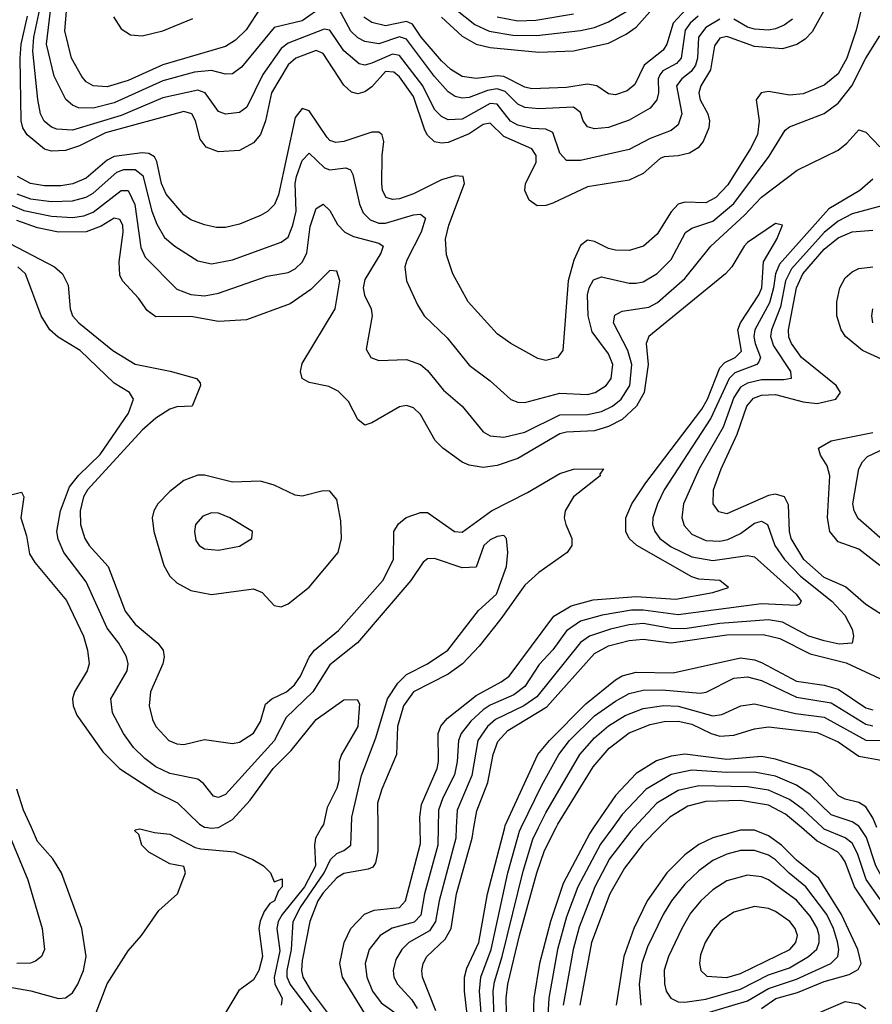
# Model space of a CAD drawing. Header units: inches. Extents: x 884549 to 1028252, y 526810 to 653624.
# Tile 404 of 656: x 911439 to 913888, y 629493 to 632320. Entities that reach past the tile are written whole.
import ezdxf

# ---------------------------------------------------------------- set-up
doc = ezdxf.new("R2010")
doc.units = ezdxf.units.IN
doc.header["$MEASUREMENT"] = 0
doc.layers.add('A9612', color=7, linetype='Continuous')
doc.layers.add('A9613', color=7, linetype='Continuous')

msp = doc.modelspace()

# ---------------------------------------------------------------- linework, layer by layer
at = {"layer": 'A9612', "color": 5}
for points, elevation in [([(911350, 629552.2), (911470.9, 629530.9), (911550, 629509.6), (911570, 629511.3), (911590, 629525.1), (911605.9, 629550), (911621.5, 629590), (911629.9, 629629.9), (911617.4, 629710), (911558.4, 629870), (911533.7, 629910), (911490, 629960.2), (911472.1, 630000)], 2440), ([(911399.5, 630000), (911461.6, 629850), (911502.7, 629710), (911509.9, 629650.1), (911501.1, 629630), (911483.8, 629616.2), (911469.4, 629610.6), (911430.3, 629609.7)], 2460), ([(911651, 629449), (911690, 629551.3), (911750, 629645.8), (911788.7, 629690), (911838.2, 629761.8), (911891.8, 629810), (911914.5, 629870), (911910, 629888), (911870, 629896), (911809.6, 629929.6), (911789.7, 629949.7), (911780.4, 629980.4), (911768.9, 629991.1), (911770, 629994), (911784, 629996), (911825.5, 629985.5), (911870, 629980.9), (911942.5, 629942.5), (911958.7, 629938.7), (912055.5, 629930), (912108.6, 629908.6), (912139.1, 629890), (912158.8, 629870), (912170, 629844.7), (912192.7, 629852.7), (912192.9, 629830), (912182, 629818), (912170.5, 629790), (912157.7, 629782.3), (912140.5, 629759.5), (912129, 629731), (912125.7, 629710), (912136.3, 629630), (912126.1, 629590), (912110, 629562.4), (912068.2, 629531.8), (912030.4, 629470)], 2420), ([(911978.4, 630000), (911990, 629997.9), (912008.2, 630000)], 2440), ([(912306.1, 630000), (912288.7, 629970), (912285.5, 629950), (912288.2, 629890), (912256.8, 629830), (912192.2, 629750), (912181, 629730), (912177.3, 629710), (912186.3, 629646.3), (912169.3, 629569.3), (912171.3, 629550), (912192.3, 629510), (912190.2, 629490)], 2440), ([(912276.9, 629470), (912215.2, 629550), (912207.4, 629570), (912207.1, 629590), (912219.5, 629650), (912223.9, 629730), (912244, 629770), (912313.8, 629870), (912331.6, 629908.4), (912350, 629926.1), (912370, 629934), (912390.1, 629950), (912391.5, 630000)], 2460), ([(912467.2, 630000), (912467.4, 629932.6), (912461.1, 629898.9), (912453.3, 629886.7), (912439.3, 629880.7), (912370, 629868.6), (912350, 629855.9), (912310, 629813.1), (912295.2, 629790), (912272.2, 629730), (912250, 629618), (912247.9, 629590), (912252, 629570), (912275.8, 629530), (912336.3, 629450)], 2480), ([(912430, 629465.7), (912365.7, 629570), (912358.1, 629610), (912370.4, 629670), (912390, 629710.5), (912429, 629751), (912457.1, 629762.9), (912529.6, 629770.4), (912547.3, 629790), (912590, 629954.7), (912588.9, 630000)], 2520), ([(912640.9, 630000), (912640.3, 629950), (912601.2, 629810), (912591, 629749), (912571.5, 629728.5), (912508.4, 629711.6), (912474.1, 629690), (912443.1, 629650), (912431.3, 629610), (912435.8, 629570), (912452.5, 629530), (912477, 629497), (912530, 629459.6)], 2540), ([(912692.7, 630000), (912691.2, 629970), (912643.8, 629790), (912633.5, 629730), (912616.3, 629703.7), (912556.4, 629670), (912536.1, 629650), (912518.8, 629621.2), (912511.4, 629590), (912513.7, 629570), (912523.6, 629550), (912565.7, 629505.7), (912580.5, 629480.5)], 2560), ([(912594.3, 628030), (912568.3, 628090), (912550, 628146.7), (912545.3, 628190), (912547.9, 628290), (912585.5, 628450), (912595.2, 628584.8), (912644.5, 628750), (912646.5, 628770), (912635.3, 628830), (912635.6, 628870), (912652.4, 628910), (912778.8, 629101.2), (912812.3, 629170), (912812.4, 629210), (912796.5, 629310), (912766.9, 629430), (912759.6, 629530), (912763.3, 629570), (912793.4, 629650), (912840.6, 629870), (912874.7, 629990), (912879.5, 630000)], 2640), ([(912634.1, 629474.1), (912596.1, 629570), (912593.5, 629590), (912597.5, 629610), (912608.8, 629630), (912660.7, 629679.3), (912678.5, 629710), (912694, 629810), (912738.2, 629970), (912743.5, 630000)], 2580), ([(912686.7, 628026.7), (912661.3, 628070), (912638, 628130), (912608.1, 628290), (912611.9, 628330), (912639.4, 628450), (912648.2, 628570), (912699.7, 628770), (912696.5, 628850), (912699.7, 628870), (912730, 628938.5), (912774.6, 629005.4), (912802.9, 629057.1), (912840.1, 629139.9), (912848.8, 629170), (912849.2, 629190.8), (912828.7, 629310), (912802.4, 629430), (912799.3, 629530), (912803, 629557), (912825.2, 629630), (912885.1, 629874.9), (912913.2, 629966.8), (912929.3, 630000)], 2660), ([(912728.4, 629430), (912716.2, 629530), (912716.2, 629570), (912723.5, 629596.5), (912758, 629670), (912782.9, 629810), (912832.2, 630000)], 2620), ([(912837.9, 629430), (912836.1, 629510), (912841, 629550), (912874.2, 629690), (912924, 629870), (912946.2, 629933.8), (912979.9, 630000)], 2680), ([(913087.4, 630000), (913076.3, 629983.7), (913000.1, 629839.9), (912963.3, 629730), (912932.4, 629610), (912915.4, 629510), (912913.2, 629430)], 2720), ([(913142.6, 630000), (913107.7, 629952.3), (913042.6, 629830), (913010, 629744.1), (912984.2, 629650), (912958.5, 629510), (912953.7, 629430)], 2740), ([(913203.7, 630000), (913194.4, 629990), (913133.2, 629910), (913091.4, 629830), (913046.4, 629713.6), (913029.1, 629650), (913000.2, 629490)], 2760), ([(913276.3, 630000), (913230, 629953.8), (913176.6, 629883.4), (913134.2, 629810), (913081.9, 629670), (913048.3, 629490)], 2780), ([(913570, 629480.5), (913610.7, 629509.3), (913673.6, 629526.4), (913750, 629557.7), (913821.9, 629578.1), (913847.9, 629592.1), (913856.7, 629610), (913846.7, 629650), (913800.2, 629750), (913734.5, 629854.5), (913670, 629906.8), (913627.7, 629950), (913590, 629976.7), (913550, 629992.4), (913510, 629992.3), (913430, 629970.6), (913390, 629951.7), (913350, 629922.1), (913298.2, 629870), (913241, 629790), (913203.1, 629710), (913174.3, 629630), (913152.1, 629490)], 2820), ([(914474.3, 630000), (914410, 629945.4), (914310, 629813.5), (914248.6, 629751.4), (914176, 629664), (914090, 629606.1), (914070, 629596.5), (914050, 629595), (914030, 629600.6), (914001.1, 629621.1), (913910, 629722.1), (913836.9, 629830), (913810, 629901.8), (913798.9, 629918.9), (913787.9, 629930), (913730, 629961.4), (913684.6, 630000)], 2780), ([(914425.2, 630000), (914391.6, 629970), (914330, 629891.9), (914290, 629854.1), (914210, 629807.8), (914150, 629748.9), (914116.7, 629723.3), (914070, 629695.7), (914050, 629687.7), (914030, 629687.5), (913990, 629711), (913949.1, 629749.1), (913910, 629795.4), (913870.9, 629850.9), (913846, 629926), (913830, 629955.5), (913810.5, 629970.5), (913750, 629995.4), (913745.2, 630000)], 2760), ([(914380.7, 630000), (914290, 629910.9), (914270, 629899.9), (914190, 629874.4), (914090, 629783.6), (914050, 629764.8), (914030, 629763.7), (914010, 629770.3), (913970, 629797.7), (913920.6, 629850), (913898.6, 629890), (913871.3, 629971.3), (913852.6, 630000)], 2740), ([(913350, 629449), (913530, 629502.9), (913590, 629537.9), (913670, 629564.8), (913768.7, 629610), (913789.5, 629630), (913792.2, 629650), (913788.2, 629671.8), (913776.8, 629710), (913757.6, 629750), (913697.5, 629830), (913649, 629869), (913610, 629907.9), (913590, 629920.9), (913550, 629933.9), (913510, 629934.6), (913470, 629923.6), (913430, 629905.6), (913390, 629875.6), (913350, 629837.3), (913311.6, 629790), (913286.9, 629750), (913242.6, 629657.4), (913226.3, 629610), (913218.4, 629550), (913222.8, 629490)], 2840), ([(913710, 629457.9), (913810, 629500.4), (913850, 629494.2), (913870, 629480.4)], 2780)]:
    msp.add_lwpolyline(points, dxfattribs=dict(at, elevation=elevation))
for points, elevation in [([(913530, 629863.2), (913470, 629847.6), (913430, 629821.6), (913395.2, 629790), (913366.1, 629753.9), (913340.8, 629710), (913302.7, 629630), (913290.1, 629590.1), (913291, 629551), (913296.4, 629530), (913309.8, 629509.8), (913330, 629499.9), (913350, 629498.3), (913410, 629507.2), (913510, 629536), (913590, 629576.9), (913650, 629597), (913705, 629630), (913728.8, 629651.2), (913735.9, 629670), (913735.8, 629690), (913730, 629711.5), (913710, 629745.4), (913670, 629791.9), (913590, 629850.3), (913570, 629858.5)], 2860), ([(913550, 629773.5), (913490, 629757.4), (913451.5, 629730), (913430, 629706), (913407.6, 629670), (913394.6, 629634.6), (913391.3, 629610), (913395.1, 629590), (913413, 629573), (913470, 629569.5), (913510, 629580.8), (913651.2, 629650), (913668.6, 629670), (913673.3, 629690), (913666.7, 629710), (913651.7, 629730), (913610, 629759.5), (913590, 629767.6)], 2880)]:
    msp.add_lwpolyline(points, close=True, dxfattribs=dict(at, elevation=elevation))
at = {"layer": 'A9613', "color": 5}
for points, elevation in [([(912310, 632359), (912250, 632316.6), (912170, 632297.6), (912076, 632184), (912050, 632164.6), (912030, 632164.1), (911990, 632174.5), (911940.8, 632170), (911850, 632144.2), (911710, 632081.4), (911650, 632066.1), (911607.2, 632067.2), (911590, 632074.6), (911571.2, 632091.2), (911537.8, 632157.8), (911515.5, 632250), (911539.9, 632450)], 2660), ([(912130, 632353.9), (912089.3, 632290.7), (912058.2, 632261.8), (912030, 632243.3), (911850, 632190.3), (911750, 632145.4), (911690, 632127.7), (911650, 632130.1), (911630, 632142), (911616.8, 632156.8), (911587.8, 632210), (911567.8, 632287.8), (911583.5, 632470)], 2680), ([(913875.7, 632430), (913842.3, 632290), (913814.9, 632210), (913790, 632164.3), (913750, 632132.5), (913690, 632107.2), (913650, 632103.3), (913590, 632114.3), (913568.9, 632110), (913554.6, 632090), (913562.7, 632030), (913558.1, 631990), (913538.6, 631950), (913473.6, 631846.4), (913438.4, 631810), (913410, 631793.9), (913350, 631795.9), (913330, 631790.5), (913310, 631768.4), (913270, 631703.9), (913230.6, 631669.4), (913190, 631657.1), (913150, 631658), (913130, 631663), (913090, 631683.6), (913070, 631687.5), (913050, 631671.9), (913030.5, 631629.5), (913014.4, 631570), (912999.4, 631370), (912983.6, 631350), (912950, 631341.8), (912927, 631347), (912850, 631390.2), (912810, 631418.4), (912727.1, 631510), (912683, 631590), (912664.5, 631644.5), (912661.6, 631690), (912671.3, 631730), (912716.8, 631850), (912713, 631870), (912690, 631871.6), (912650, 631860.1), (912570, 631819.8), (912530, 631805.8), (912510, 631803.7), (912491.5, 631810), (912481, 631830), (912478.7, 631850), (912479.9, 631930), (912485, 631970), (912480.1, 631990), (912470, 631997.4), (912450, 631997), (912370, 631970.1), (912347.3, 631967.3), (912330, 631973.7), (912322.1, 631982.1), (912270, 632058.5), (912250, 632065), (912230, 632039.7), (912182.3, 631817.7), (912170.8, 631789.2), (912150.9, 631769.1), (912130, 631757.5), (912070, 631733.2), (912030, 631723.6), (912003.7, 631723.7), (911970, 631731.2), (911930, 631745.8), (911910, 631759.5), (911859.2, 631819.2), (911845.9, 631850), (911832.8, 631912.8), (911826, 631926), (911810, 631936.3), (911790, 631937.6), (911710, 631927), (911690, 631917), (911630, 631865.2), (911590.9, 631849.1), (911556.7, 631843.3), (911510, 631842.7), (911469.9, 631849.9), (911432.2, 631870)], 2580), ([(913762.7, 632370), (913715, 632285), (913695.3, 632264.7), (913671.4, 632248.6), (913630, 632236.2), (913550, 632243.3), (913470, 632272.1), (913450, 632267.5), (913434.9, 632245.1), (913423.3, 632176.7), (913395.3, 632130), (913389.9, 632110), (913394, 632090), (913415.4, 632050), (913420.8, 632030), (913418.7, 632010), (913402, 631970), (913387.7, 631952.3), (913363.3, 631936.7), (913330.9, 631929.1), (913290, 631926.8), (913278.8, 631921.2), (913230, 631878.1), (913190, 631858.9), (913070, 631840.1), (912970, 631793.4), (912950, 631786.7), (912925.5, 631785.5), (912902.3, 631802.3), (912890.2, 631830), (912892.1, 631850), (912922.1, 631910), (912922.4, 631930), (912909.6, 631949.6), (912830, 631984.9), (912790, 632023.2), (912770, 632019.3), (912730, 631992.3), (912670, 631967.9), (912650, 631965.6), (912630, 631969.7), (912610, 631988.9), (912603, 632003), (912570, 632099.3), (912530, 632156.3), (912513.2, 632170), (912490, 632171.1), (912450, 632127.6), (912430, 632112.8), (912410, 632107.7), (912391.9, 632111.9), (912370, 632132.5), (912310, 632223.1), (912290, 632231.5), (912231.9, 632210), (912209.5, 632190.5), (912162.2, 632110), (912144.8, 632030), (912130, 631990.8), (912110, 631966.3), (912070, 631944.8), (912010, 631940.7), (911974.6, 631954.6), (911957.4, 631977.4), (911943.4, 632030), (911932.7, 632050), (911910, 632057), (911684.7, 631995.3), (911610, 631957.5), (911570, 631944.3), (911530, 631942.4), (911510, 631948.8), (911459.9, 631990), (911447.9, 632010), (911443.2, 632030), (911439.7, 632210), (911443, 632250), (911461.2, 632330)], 2620), ([(913387.5, 632330), (913364.9, 632310), (913350.7, 632290), (913338.8, 632210), (913325.7, 632194.3), (913286.7, 632173.3), (913277.8, 632162.2), (913272.7, 632150), (913273.6, 632110), (913269.5, 632090), (913250, 632066.2), (913190, 632031.4), (913130, 632010.9), (913090, 632006.4), (913070, 632012.6), (913057.9, 632030), (913050, 632053.8), (913030, 632069.1), (912930, 632064), (912890, 632068), (912870, 632077.8), (912833.6, 632113.6), (912810, 632121.4), (912782.9, 632117.1), (912730, 632097.1), (912710, 632094.8), (912690, 632099.9), (912670, 632112.9), (912630, 632157), (912550, 632263.9), (912530, 632270.7), (912470, 632251.1), (912430, 632257.3), (912410, 632268.3), (912390, 632287.3), (912350, 632362.3)], 2660), ([(912650, 632327.7), (912710, 632272.7), (912750, 632249.6), (912790, 632240.3), (912930, 632226.7), (913030, 632231.1), (913130, 632252.5), (913181.5, 632278.5), (913210, 632298.5), (913280.7, 632379.3)], 2720), ([(913450, 632321.8), (913410, 632298), (913389.2, 632270), (913386.2, 632210), (913380.2, 632190), (913368.1, 632171.9), (913341.2, 632150), (913326.1, 632130), (913340.7, 632050), (913330, 632018.5), (913310, 632001.6), (913250, 631979.5), (913190, 631947), (913050, 631915.7), (913010, 631916.1), (912990, 631936.9), (912970, 631996), (912950, 632005.9), (912910, 632007.9), (912870, 632017), (912849.1, 632029.1), (912810, 632077.3), (912790, 632079.4), (912710, 632034.3), (912670, 632033), (912650, 632041.9), (912630, 632062.7), (912597.2, 632130), (912530, 632217.7), (912510, 632221.4), (912450, 632195), (912430, 632189.7), (912413.9, 632193.9), (912370, 632230.5), (912330, 632290), (912313.1, 632293.1), (912210, 632252.4), (912190, 632237.1), (912136.7, 632163.3), (912090.8, 632069.2), (912070, 632053.5), (912030, 632048.5), (912010, 632056.6), (911971.5, 632110), (911950, 632117.6), (911850, 632095.9), (911730, 632045), (911590, 632002.9), (911545.5, 632005.5), (911530, 632011.5), (911508.8, 632028.8), (911498.6, 632050), (911490.6, 632090.6), (911476.4, 632230), (911479.2, 632270), (911496, 632350)], 2640), ([(913353.5, 632350), (913316.4, 632310), (913297.5, 632250), (913287.3, 632232.7), (913232.4, 632190), (913205.9, 632134.1), (913184.1, 632115.9), (913150, 632104.6), (913130, 632107.4), (913097.1, 632130), (913070, 632135.2), (913010, 632125.6), (912910, 632121.4), (912890, 632126.3), (912830, 632157), (912810, 632158.9), (912750, 632151.5), (912710, 632157), (912677.5, 632177.5), (912650, 632202.3), (912591.6, 632270), (912567.3, 632307.3), (912550, 632314.6), (912490, 632302.4), (912450, 632312.3), (912427.2, 632327.2)], 2680), ([(912690.9, 632350.9), (912746.2, 632306.2), (912787.5, 632287.5), (912855.6, 632275.6), (912924.7, 632275.3), (913050, 632289), (913090, 632298.2), (913130, 632314), (913190, 632348.2)], 2740), ([(912810, 632328.3), (912870, 632316.8), (912921.4, 632318.6), (913030, 632337.2)], 2760), ([(911708.4, 632328.4), (911730, 632294.3), (911756.5, 632276.5), (911790, 632274.1), (911850, 632288.4), (911936.2, 632323.8)], 2720), ([(913658.5, 632321.5), (913635.3, 632304.7), (913610, 632293.9), (913589.7, 632290.3), (913550, 632292.7), (913530, 632298.6), (913490, 632321.4)], 2640), ([(911430, 631820), (911470, 631806.2), (911530, 631798.1), (911590, 631800), (911629.4, 631810.6), (911650, 631822.1), (911717.2, 631882.8), (911738, 631890), (911770.4, 631890.4), (911792.7, 631872.7), (911818.2, 631770), (911832.8, 631732.8), (911855, 631695), (911884.4, 631670), (911950, 631627.3), (911990, 631619.1), (912050, 631631), (912190, 631681.4), (912210, 631696.1), (912223.7, 631730), (912232.5, 631770), (912230.5, 631850), (912233.9, 631870), (912250, 631916.3), (912270, 631937.3), (912314.6, 631894.6), (912330, 631889.2), (912375.2, 631895.2), (912389.1, 631889.1), (912396, 631876), (912415.1, 631790), (912425.8, 631765.8), (912445.3, 631745.3), (912470, 631736.2), (912490, 631735.4), (912570, 631759.7), (912590, 631761.3), (912604.2, 631750), (912591.8, 631710), (912550.6, 631630), (912545.3, 631610), (912549.5, 631570), (912581.4, 631501.4), (912601, 631470), (912666.8, 631406.8), (912730, 631327.8), (912790, 631283), (912849.6, 631229.6), (912870, 631221.5), (912890, 631220.4), (912990, 631248), (913070, 631244.2), (913092.2, 631250), (913123.2, 631270), (913137.8, 631290), (913142.3, 631330), (913130, 631360.8), (913083.7, 631423.7), (913072.2, 631470), (913070.3, 631530), (913074.4, 631550), (913087.1, 631572.9), (913110, 631581.8), (913190, 631563.4), (913210, 631563.3), (913230, 631567.4), (913270, 631591.5), (913310, 631631.4), (913351.1, 631708.9), (913370, 631721.5), (913430, 631741.2), (913490, 631792.1), (913592, 631928), (913637.5, 632002.5), (913650, 632013), (913750, 632050.9), (913790, 632080.6), (913829.6, 632130.4), (913870, 632210.1), (913910, 632273.5)], 2560), ([(911410, 631789.9), (911450, 631772.3), (911530, 631755.7), (911590, 631751.9), (911622.9, 631757.1), (911650, 631767.5), (911730, 631830.1), (911750, 631829.6), (911769.4, 631789.4), (911786.4, 631666.4), (911798.6, 631638.6), (911890, 631546), (911930, 631531.4), (911970, 631527.5), (912010, 631534.7), (912150, 631583.3), (912210, 631594.4), (912230, 631604.3), (912250, 631623.6), (912263.2, 631650), (912273.4, 631726.6), (912290, 631778.2), (912310, 631790.1), (912330, 631772.4), (912352, 631732), (912373.1, 631710), (912397.3, 631697.3), (912470, 631678), (912482.7, 631670), (912476.4, 631650), (912430, 631573.8), (912425, 631550), (912428.9, 631528.9), (912448.2, 631490), (912451.4, 631470), (912433.9, 631373.9), (912447.4, 631350), (912470, 631341.5), (912550, 631344.6), (912590, 631330.1), (912610, 631312.5), (912656.2, 631256.2), (912710.1, 631210), (912770, 631136.3), (912790, 631125.1), (912830, 631121.3), (912890, 631135.8), (912990, 631185.3), (913070, 631186.5), (913110, 631194.9), (913141.8, 631210), (913166.5, 631230), (913191.6, 631270), (913197.5, 631330), (913186.1, 631370), (913144.8, 631450), (913148.3, 631471.7), (913170, 631482.9), (913245.8, 631494.2), (913271.5, 631508.5), (913350, 631577), (913424.6, 631670), (913521.3, 631758.7), (913570, 631810.9), (913672.3, 631887.7), (913790, 631945.9), (913814.8, 631965.2), (913850, 632003.6), (913870, 631996.9), (913910, 631954.8)], 2540), ([(913890, 631861.9), (913852.5, 631830), (913763.4, 631776.6), (913621.8, 631618.2), (913609.7, 631590.3), (913604.6, 631550), (913592.6, 631507.4), (913550.3, 631430), (913548.1, 631410), (913551.9, 631390), (913566.9, 631350), (913562.4, 631337.6), (913556.4, 631330), (913493.5, 631306.5), (913477.2, 631290), (913423.9, 631176.1), (913290.4, 630970), (913270.8, 630930), (913257.9, 630890), (913257, 630870), (913263.1, 630850), (913278.2, 630830), (913310, 630806.8), (913370, 630777.8), (913430, 630767.4), (913530, 630781.2), (913550, 630777.5), (913669.5, 630670), (913683.5, 630650), (913678.6, 630641.4), (913670, 630637.7), (913570, 630642.3), (913330, 630611.2), (913230, 630624.9), (913195.9, 630624.1), (913112.3, 630610), (913050, 630592.6), (913010, 630565.4), (912969.9, 630510.1), (912931.5, 630468.5), (912890, 630405.2), (912858.6, 630381.4), (912790, 630351.2), (912770, 630338), (912734.7, 630305.3), (912706.6, 630270), (912698.9, 630250), (912695.8, 630190), (912688.2, 630151.8), (912654.4, 630085.6), (912641.4, 630050), (912640.9, 630000)], 2540), ([(913930, 631789.5), (913830, 631762.8), (913790, 631742), (913750, 631709.2), (913655.6, 631604.4), (913638.9, 631570), (913624.5, 631495.5), (913598.2, 631430), (913595.7, 631410), (913603.9, 631383.9), (913653.3, 631310), (913655.1, 631290), (913634.3, 631285.7), (913570, 631285.8), (913530, 631276.5), (913510, 631265.2), (913490, 631234.9), (913459.3, 631150), (913390.4, 631030), (913345.7, 630930), (913341, 630890), (913347.3, 630867.3), (913370, 630842.4), (913410, 630824.9), (913450, 630822.6), (913473, 630827), (913510, 630844.8), (913550, 630874), (913570, 630880.1), (913587.1, 630870), (913608.6, 630810), (913635.9, 630770), (913682, 630722), (913772, 630650), (913809.6, 630610), (913830.1, 630570), (913834.2, 630550), (913830.2, 630530), (913793.5, 630526.5), (913750, 630536.2), (913706, 630550), (913630, 630590), (913590, 630597.1), (913450, 630586.1), (913350, 630570.6), (913310, 630571.6), (913230, 630585.8), (913190, 630582.1), (913136.3, 630570), (913076, 630550), (913050, 630531.7), (912924.2, 630375.8), (912887.2, 630350), (912805.3, 630310), (912782.6, 630290), (912755.3, 630250), (912738, 630150), (912695.1, 630050), (912692.7, 630000)], 2560), ([(912588.9, 630000), (912588.2, 630030), (912593.2, 630066.8), (912638.1, 630170), (912641.8, 630190), (912641, 630270), (912648.7, 630291.3), (912666.6, 630313.4), (912750, 630379.7), (912821.8, 630418.2), (912844.9, 630435.1), (912972.8, 630607.2), (913023.5, 630636.5), (913086.1, 630653.9), (913210, 630663.8), (913323.9, 630656.1), (913430, 630675.5), (913474.9, 630690), (913450.3, 630710), (913390, 630713.7), (913370, 630719.9), (913211.9, 630810), (913190.1, 630830), (913179.7, 630850), (913180.1, 630890), (913197.5, 630930), (913237.5, 630990), (913398.3, 631201.7), (913414.8, 631230), (913450, 631320.3), (913464.7, 631335.3), (913494.4, 631350), (913512.2, 631367.8), (913501.5, 631430), (913509.8, 631450), (913562.5, 631530), (913570.6, 631550), (913575.2, 631624.8), (913614, 631690), (913630.2, 631730), (913610, 631735.2), (913530, 631680.2), (913519.8, 631670), (913485, 631610), (913466.8, 631590), (913246.6, 631410), (913238.2, 631390), (913243.9, 631330), (913233.1, 631250), (913210.5, 631210), (913170, 631172.5), (913130, 631151.5), (913090, 631139.7), (913010, 631136.1), (912990, 631131.1), (912870, 631060.1), (912810, 631040.1), (912770, 631034.4), (912730, 631041.2), (912710, 631049.6), (912654.3, 631090), (912632.1, 631112.1), (912590, 631186.2), (912570, 631205.2), (912550, 631212.5), (912530, 631208.7), (912450, 631162.2), (912430, 631156.2), (912410, 631171.7), (912383.4, 631223.4), (912353.6, 631253.6), (912326.9, 631266.9), (912270, 631278.6), (912250.1, 631290.1), (912245.4, 631310), (912250, 631333.2), (912344.7, 631490), (912357.9, 631570), (912350, 631598), (912330, 631600.2), (912274.6, 631545.4), (912215.9, 631504.1), (912090, 631457.9), (912010, 631453.7), (911930, 631467.8), (911830, 631467), (911805, 631485), (911780.3, 631520.3), (911733.6, 631570), (911726.3, 631586.3), (911724.5, 631624.5), (911736.3, 631710), (911735, 631730), (911726, 631746), (911710, 631750.4), (911673.1, 631726.9), (911630, 631711.4), (911550, 631710.3), (911490, 631722.8), (911430, 631743.1)], 2520), ([(913917.6, 630610), (913870, 630641), (913811.7, 630691.7), (913750, 630718.5), (913691.8, 630770), (913655.1, 630830), (913650, 630850), (913647.4, 630927.4), (913635.6, 630950), (913610, 630957.4), (913590, 630953.9), (913470, 630900.9), (913446.9, 630906.9), (913430.8, 630930), (913431.8, 630970), (913453.9, 631030), (913500, 631130), (913527.7, 631210), (913547.1, 631232.9), (913570, 631241.7), (913610, 631243.6), (913690, 631222.6), (913730, 631217.8), (913783.2, 631230), (913797.1, 631250), (913784.3, 631270), (913685.2, 631350), (913655.6, 631390), (913648.6, 631408.6), (913647.5, 631430), (913670.3, 631550), (913688.2, 631590), (913750, 631661.2), (913790, 631694.1), (913830, 631710.8), (913890, 631715.6)], 2580), ([(911410, 631677.1), (911538.5, 631610), (911562, 631590), (911577.7, 631557.7), (911583.1, 631490), (911590.6, 631470), (911608.9, 631450), (911706, 631370), (911770, 631331.2), (911871.2, 631311.2), (911946.8, 631290), (911957, 631277), (911958.2, 631270), (911934, 631210), (911890, 631208.1), (911870, 631202), (911830, 631175.4), (911790, 631141.1), (911633.6, 630970), (911621.8, 630950), (911612, 630910), (911613.3, 630870), (911626, 630830), (911638.3, 630810), (911692.3, 630750), (911741.3, 630621.3), (911770, 630584.2), (911835.1, 630530), (911850.7, 630510), (911854, 630490), (911849.7, 630470), (911814.4, 630390), (911810.6, 630350), (911820.1, 630310), (911830.1, 630290), (911867.2, 630250), (911890, 630240.4), (911910, 630238.8), (911970, 630252.6), (912050, 630241.5), (912070, 630245.3), (912110, 630271.5), (912130, 630304.9), (912145.1, 630354.9), (912162.6, 630370), (912205.3, 630390), (912227.8, 630410), (912245.3, 630434.7), (912270.4, 630489.6), (912285.7, 630510), (912354.1, 630565.9), (912481.6, 630710), (912512.3, 630770), (912513.1, 630850), (912527.4, 630872.6), (912549.1, 630890.9), (912590, 630905.1), (912610, 630904.6), (912688, 630850), (912710, 630848.7), (912794.5, 630910), (912897.6, 630962.4), (912990, 631016.8), (913030, 631029.7), (913115.5, 631030), (913105.1, 631014.9), (913106.4, 631010), (913030.1, 630950), (913006.2, 630910), (913003.3, 630890), (913007.3, 630870), (913025, 630830), (913025.1, 630810), (913012, 630790), (912930, 630732.7), (912890, 630696.7), (912820.8, 630599.2), (912758.9, 630521.1), (912711.2, 630470), (912670, 630440.4), (912570.1, 630390), (912541.4, 630350), (912524.4, 630290), (912521, 630210), (912479, 630110), (912466.9, 630070), (912467.2, 630000)], 2480), ([(912391.5, 630000), (912392.4, 630030), (912420.6, 630150), (912462.1, 630257.9), (912495.4, 630370), (912525.1, 630414.9), (912550, 630439.8), (912610.1, 630470), (912668.2, 630510), (912756.7, 630623.3), (912808.8, 630670), (912836.8, 630750), (912841.5, 630790), (912837.1, 630830), (912830, 630839.1), (912810, 630835.8), (912790, 630826), (912772.1, 630810), (912750, 630748.2), (912710, 630746.2), (912630, 630772.4), (912610, 630771.6), (912598, 630762), (912562.3, 630710), (912409.5, 630530.5), (912330, 630467.7), (912281.2, 630390), (912203.7, 630316.3), (912170, 630249.3), (912030, 630095), (912010, 630086), (911995.5, 630090), (911966.3, 630126.3), (911950, 630138.7), (911870, 630154.9), (911830, 630174.8), (911798.1, 630198.1), (911765.6, 630230), (911736.9, 630270), (911705.6, 630330), (911700.1, 630370), (911747.4, 630450), (911750.2, 630470), (911745.1, 630490), (911723.1, 630530), (911690, 630572.7), (911630, 630705.7), (911565, 630790), (911548.8, 630828.8), (911545.5, 630850), (911555.7, 630910), (911581.4, 630978.6), (911608, 631012), (911670, 631071.2), (911750.9, 631190), (911765.4, 631230), (911754, 631250), (911710, 631276.6), (911612.5, 631370), (911548.9, 631408.9), (911525, 631430), (911500.7, 631470), (911455.7, 631590), (911432.8, 631610)], 2460), ([(913950, 631329.2), (913859.8, 631370), (913811.7, 631410), (913798.6, 631430), (913786.7, 631470), (913786.6, 631510), (913794.6, 631550), (913810, 631579), (913830, 631596.2), (913850, 631605.7), (913890, 631610.7)], 2620), ([(913890.1, 631450), (913886.9, 631470), (913890.2, 631490)], 2640), ([(913910, 630752.3), (913850, 630799.2), (913790, 630821.1), (913766.5, 630850), (913759.9, 630890), (913766.6, 631010), (913758.8, 631038.8), (913739.3, 631070), (913734, 631090), (913770, 631111.2), (913890, 631134.6)], 2620), ([(913933.1, 630813.1), (913847.8, 630887.8), (913836.1, 630910), (913832.4, 630930), (913849.6, 631030), (913859.8, 631050), (913874.5, 631065.5), (913990, 631120.5)], 2640), ([(911389.7, 630950.3), (911443.6, 630963.6), (911450.4, 630950.4), (911442.2, 630890), (911458.4, 630838.4), (911466.4, 630786.4), (911481.8, 630761.8), (911572.6, 630652.6), (911621.5, 630550), (911633.4, 630510), (911638.2, 630470), (911632.7, 630450), (911596.2, 630390), (911590.7, 630370), (911592.1, 630350), (911602.7, 630322.7), (911677.6, 630217.6), (911725.2, 630170), (911830, 630101.3), (911891.6, 630071.6), (911954.8, 630010), (911970, 630001.5), (911978.4, 630000)], 2440), ([(912743.5, 630000), (912752, 630048), (912783.6, 630130), (912798.5, 630210), (912812.5, 630247.5), (912840.9, 630279.1), (912952.7, 630347.3), (913090, 630499.9), (913130, 630521.6), (913190, 630537.5), (913230, 630541.2), (913310.4, 630530.4), (913470, 630553.6), (913574.7, 630554.7), (913622.9, 630542.9), (913710, 630499.2), (913813.6, 630473.6), (913910, 630428.3)], 2580), ([(912832.2, 630000), (912833.8, 630006.2), (912927.2, 630210), (912960.5, 630250), (913065, 630355), (913150, 630424.2), (913170, 630435.6), (913210, 630446.4), (913315.9, 630444.1), (913510, 630487.3), (913550, 630481.7), (913570, 630473.9), (913670, 630420.5), (913750, 630408.7), (913790, 630397.2), (913870, 630343.5), (913890, 630338.4)], 2620), ([(912879.5, 630000), (912938.3, 630121.7), (912987.2, 630210), (913018.1, 630250), (913090, 630320.8), (913150, 630363.4), (913190, 630385.4), (913230, 630394.5), (913284.1, 630395.9), (913393.9, 630386.1), (913410.6, 630389.4), (913490, 630429.6), (913530, 630433.1), (913570, 630422.4), (913670, 630374.2), (913770, 630358.2), (913870, 630296.6), (913890, 630292.6)], 2640), ([(912008.2, 630000), (912010, 630000.2), (912050, 630022.8), (912101.2, 630078.8), (912166.5, 630170), (912219, 630221), (912289.9, 630310), (912370, 630367.2), (912408.3, 630368.3), (912415.3, 630355.3), (912410.5, 630290), (912362.9, 630210), (912356.5, 630190), (912355.3, 630135.3), (912350, 630113.1), (912322.1, 630057.9), (912311.2, 630008.8), (912306.1, 630000)], 2440), ([(912929.3, 630000), (912950, 630042.6), (913047.6, 630210), (913090, 630258.1), (913130, 630292.4), (913178, 630322), (913230, 630341.6), (913289, 630351), (913330, 630348.9), (913430, 630320.9), (913455.6, 630324.4), (913510.1, 630349.9), (913550, 630355.6), (913667.8, 630327.8), (913750, 630317.1), (913870, 630251.3), (913930, 630249.7)], 2660), ([(912979.9, 630000), (912985, 630010), (913085.8, 630174.2), (913131.8, 630228.2), (913190, 630272), (913250, 630296.5), (913290, 630304.3), (913330, 630305.8), (913370, 630296.6), (913424.9, 630270), (913450, 630262.6), (913490, 630265.2), (913550, 630283.3), (913590, 630289.1), (913730, 630273.4), (913790, 630246.3), (913850, 630204.9), (913913.5, 630193.5), (913935.8, 630175.8), (913948.5, 630150), (913965.7, 630065.7), (913988.2, 630008.2), (913994.8, 630000)], 2680), ([(913900.8, 630000), (913890, 630028.4), (913870, 630059.7), (913850, 630071.7), (913810, 630081.7), (913791.4, 630091.4), (913742.8, 630142.8), (913710, 630164.8), (913610, 630196.4), (913570, 630204.1), (913470, 630195.2), (913350, 630210.9), (913310, 630205.5), (913268.6, 630191.4), (913210, 630155.4), (913150, 630092), (913087.4, 630000)], 2720), ([(913852.6, 630000), (913850, 630004), (913830, 630016.1), (913770, 630036.3), (913710, 630095.4), (913670, 630122.3), (913610, 630147.6), (913550, 630159.6), (913470, 630157.9), (913370, 630165.3), (913310, 630152.6), (913238.7, 630110), (913170, 630037.6), (913142.6, 630000)], 2740), ([(911472.1, 630000), (911449.6, 630050), (911430, 630110)], 2440), ([(913745.2, 630000), (913690, 630052.2), (913650, 630080.7), (913590, 630107.5), (913530, 630117.5), (913390, 630119.5), (913330, 630106.6), (913269.5, 630070.5), (913203.7, 630000)], 2760), ([(913684.6, 630000), (913638.9, 630038.9), (913590, 630064.4), (913510, 630077.8), (913410, 630075), (913358, 630062), (913306.3, 630030), (913276.3, 630000)], 2780)]:
    msp.add_lwpolyline(points, dxfattribs=dict(at, elevation=elevation))
for points, elevation in [([(911950, 631012.4), (911910, 630997.2), (911870, 630965.2), (911835.5, 630930), (911823.6, 630910), (911818.8, 630890), (911824.1, 630850), (911852.5, 630752.5), (911870, 630722.5), (911890, 630702.6), (911930, 630681.2), (911990, 630669.1), (912110, 630685.7), (912134.9, 630674.9), (912170, 630638), (912190, 630634), (912210, 630642.2), (912270, 630690.1), (912353.2, 630790), (912362.7, 630830), (912360.9, 630880.9), (912350, 630942), (912330, 630966.6), (912310, 630967.3), (912250, 630951.9), (912230, 630955), (912170, 630983.2), (912130, 630994.8), (912050, 630991.6), (911970, 631011.9)], 2520), ([(911990, 630904.3), (911965.2, 630894.8), (911944.1, 630870), (911940.5, 630850), (911945, 630825), (911954, 630810), (911970, 630800.2), (912010, 630796.8), (912070, 630807.8), (912106, 630830), (912107.6, 630850), (912042.7, 630890), (912010, 630903)], 2540)]:
    msp.add_lwpolyline(points, close=True, dxfattribs=dict(at, elevation=elevation))

doc.saveas('drawing.dxf')
